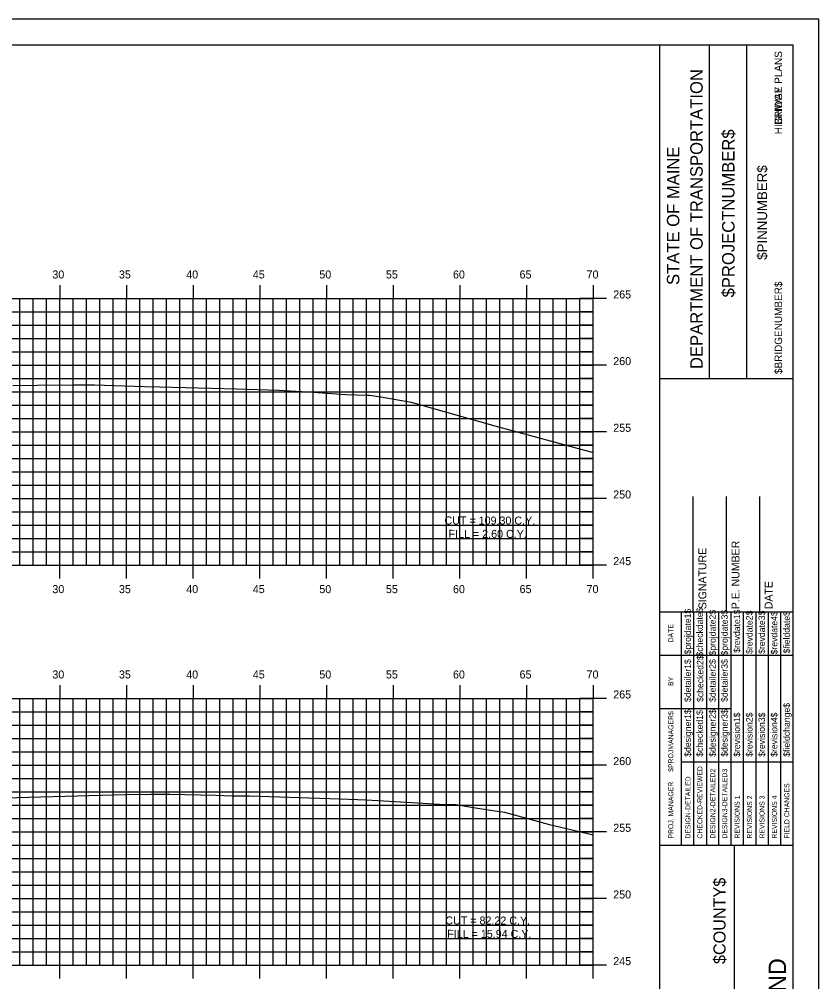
# Model space of a CAD drawing. Extents: x 1160718 to 1173142, y 616002 to 617630.
# Drawn here: x 1170876.4 to 1170936.3, y 616651.7 to 616723.9 of the extents above; entities that cross this region are included whole.
import ezdxf

# ---------------------------------------------------------------- set-up
doc = ezdxf.new("R2010")
doc.units = 0
for name, color, linetype in [('ANNOTATION', 7, 'Continuous'), ('BORDER', 7, 'Continuous'), ('BRIDGE_TITLE', 7, 'Continuous'), ('H_V ANNOTATION', 7, 'Continuous'), ('HIGHWAY_TITLE', 7, 'Continuous'), ('MAJOR', 7, 'Continuous'), ('MINOR', 7, 'Continuous'), ('PLOT BOUNDARY', 7, 'Continuous'), ('S_Roadway_Centerline', 7, 'Continuous')]:
    doc.layers.add(name, color=color, linetype=linetype)

msp = doc.modelspace()

# ---------------------------------------------------------------- linework, layer by layer
at = {"layer": 'BORDER'}
for p, q in [((1170934.42, 616721.928), (1170774.42, 616721.928)), ((1170924.42, 616616.931), (1170924.42, 616721.931)), ((1170928.149, 616696.925), (1170928.149, 616721.925)), ((1170930.944, 616696.925), (1170930.944, 616721.925)), ((1170934.42, 616616.931), (1170934.42, 616721.931)), ((1170924.421, 616696.923), (1170934.42, 616696.923)), ((1170926.92, 616679.431), (1170926.92, 616688.079)), ((1170929.42, 616679.431), (1170929.42, 616688.079)), ((1170931.92, 616679.431), (1170931.92, 616688.079)), ((1170924.42, 616679.431), (1170934.42, 616679.431)), ((1170924.42, 616661.931), (1170934.42, 616661.931)), ((1170930.011, 616626.931), (1170930.011, 616661.931))]:
    msp.add_line(p, q, dxfattribs=at)
for points in [[(1170926.035, 616676.181), (1170926.035, 616679.431)], [(1170926.968, 616661.934), (1170926.968, 616679.431)], [(1170927.9, 616679.431), (1170927.9, 616661.934)], [(1170928.831, 616661.934), (1170928.831, 616679.431)], [(1170929.763, 616661.934), (1170929.763, 616679.431)], [(1170930.695, 616661.934), (1170930.695, 616679.431)], [(1170931.626, 616661.934), (1170931.626, 616679.431)], [(1170932.558, 616661.934), (1170932.558, 616679.431)], [(1170933.49, 616661.934), (1170933.49, 616679.431)], [(1170926.036, 616661.934), (1170926.036, 616678.725)], [(1170924.42, 616676.181), (1170934.42, 616676.181)], [(1170924.42, 616672.181), (1170926.036, 616672.181)], [(1170926.035, 616672.181), (1170929.762, 616672.181)], [(1170926.035, 616668.181), (1170934.42, 616668.181)]]:
    msp.add_lwpolyline(points, dxfattribs=at)
at = {"layer": 'MAJOR'}
for p, q in [((1170879.42, 616703.93), (1170879.42, 616702.928)), ((1170884.42, 616703.93), (1170884.42, 616702.928)), ((1170889.42, 616703.93), (1170889.42, 616702.928)), ((1170894.42, 616703.93), (1170894.42, 616702.928)), ((1170899.42, 616703.93), (1170899.42, 616702.928)), ((1170904.42, 616703.93), (1170904.42, 616702.928)), ((1170909.42, 616703.93), (1170909.42, 616702.928)), ((1170914.42, 616703.93), (1170914.42, 616702.928)), ((1170919.42, 616703.93), (1170919.42, 616702.928)), ((1170779.42, 616702.928), (1170919.42, 616702.928)), ((1170779.42, 616702.928), (1170919.42, 616702.928)), ((1170879.42, 616682.928), (1170879.42, 616702.928)), ((1170884.42, 616682.928), (1170884.42, 616702.928)), ((1170889.42, 616682.928), (1170889.42, 616702.928)), ((1170894.42, 616682.928), (1170894.42, 616702.928)), ((1170899.42, 616682.928), (1170899.42, 616702.928)), ((1170904.42, 616682.928), (1170904.42, 616702.928)), ((1170909.42, 616682.928), (1170909.42, 616702.928)), ((1170914.42, 616682.928), (1170914.42, 616702.928)), ((1170920.422, 616702.928), (1170918.418, 616702.928)), ((1170919.42, 616682.928), (1170919.42, 616702.928)), ((1170919.42, 616682.928), (1170919.42, 616702.928)), ((1170779.42, 616697.928), (1170919.42, 616697.928)), ((1170920.422, 616697.928), (1170918.418, 616697.928)), ((1170779.42, 616692.928), (1170919.42, 616692.928)), ((1170920.422, 616692.928), (1170918.418, 616692.928)), ((1170779.42, 616687.928), (1170919.42, 616687.928)), ((1170920.422, 616687.928), (1170918.418, 616687.928)), ((1170779.42, 616682.928), (1170919.42, 616682.928)), ((1170779.42, 616682.928), (1170919.42, 616682.928)), ((1170879.42, 616681.926), (1170879.42, 616682.928)), ((1170884.42, 616681.926), (1170884.42, 616682.928)), ((1170889.42, 616681.926), (1170889.42, 616682.928)), ((1170894.42, 616681.926), (1170894.42, 616682.928)), ((1170899.42, 616681.926), (1170899.42, 616682.928)), ((1170904.42, 616681.926), (1170904.42, 616682.928)), ((1170909.42, 616681.926), (1170909.42, 616682.928)), ((1170914.42, 616681.926), (1170914.42, 616682.928)), ((1170920.422, 616682.928), (1170918.418, 616682.928)), ((1170919.42, 616681.926), (1170919.42, 616682.928)), ((1170879.42, 616673.93), (1170879.42, 616672.928)), ((1170884.42, 616673.93), (1170884.42, 616672.928)), ((1170889.42, 616673.93), (1170889.42, 616672.928)), ((1170894.42, 616673.93), (1170894.42, 616672.928)), ((1170899.42, 616673.93), (1170899.42, 616672.928)), ((1170904.42, 616673.93), (1170904.42, 616672.928)), ((1170909.42, 616673.93), (1170909.42, 616672.928)), ((1170914.42, 616673.93), (1170914.42, 616672.928)), ((1170919.42, 616673.93), (1170919.42, 616672.928)), ((1170779.42, 616672.928), (1170919.42, 616672.928)), ((1170779.42, 616672.928), (1170919.42, 616672.928)), ((1170879.42, 616652.928), (1170879.42, 616672.928)), ((1170884.42, 616652.928), (1170884.42, 616672.928)), ((1170889.42, 616652.928), (1170889.42, 616672.928)), ((1170894.42, 616652.928), (1170894.42, 616672.928)), ((1170899.42, 616652.928), (1170899.42, 616672.928)), ((1170904.42, 616652.928), (1170904.42, 616672.928)), ((1170909.42, 616652.928), (1170909.42, 616672.928)), ((1170914.42, 616652.928), (1170914.42, 616672.928)), ((1170920.422, 616672.928), (1170918.418, 616672.928)), ((1170919.42, 616652.928), (1170919.42, 616672.928)), ((1170919.42, 616652.928), (1170919.42, 616672.928)), ((1170779.42, 616667.928), (1170919.42, 616667.928)), ((1170920.422, 616667.928), (1170918.418, 616667.928)), ((1170779.42, 616662.928), (1170919.42, 616662.928)), ((1170920.422, 616662.928), (1170918.418, 616662.928)), ((1170779.42, 616657.928), (1170919.42, 616657.928)), ((1170920.422, 616657.928), (1170918.418, 616657.928)), ((1170779.42, 616652.928), (1170919.42, 616652.928)), ((1170779.42, 616652.928), (1170919.42, 616652.928)), ((1170879.42, 616651.926), (1170879.42, 616652.928)), ((1170884.42, 616651.926), (1170884.42, 616652.928)), ((1170889.42, 616651.926), (1170889.42, 616652.928)), ((1170894.42, 616651.926), (1170894.42, 616652.928)), ((1170899.42, 616651.926), (1170899.42, 616652.928)), ((1170904.42, 616651.926), (1170904.42, 616652.928)), ((1170909.42, 616651.926), (1170909.42, 616652.928)), ((1170914.42, 616651.926), (1170914.42, 616652.928)), ((1170920.422, 616652.928), (1170918.418, 616652.928)), ((1170919.42, 616651.926), (1170919.42, 616652.928))]:
    msp.add_line(p, q, dxfattribs=at)
at = {"layer": 'MINOR'}
for p, q in [((1170876.42, 616682.928), (1170876.42, 616702.928)), ((1170877.42, 616682.928), (1170877.42, 616702.928)), ((1170878.42, 616682.928), (1170878.42, 616702.928)), ((1170880.42, 616682.928), (1170880.42, 616702.928)), ((1170881.42, 616682.928), (1170881.42, 616702.928)), ((1170882.42, 616682.928), (1170882.42, 616702.928)), ((1170883.42, 616682.928), (1170883.42, 616702.928)), ((1170885.42, 616682.928), (1170885.42, 616702.928)), ((1170886.42, 616682.928), (1170886.42, 616702.928)), ((1170887.42, 616682.928), (1170887.42, 616702.928)), ((1170888.42, 616682.928), (1170888.42, 616702.928)), ((1170890.42, 616682.928), (1170890.42, 616702.928)), ((1170891.42, 616682.928), (1170891.42, 616702.928)), ((1170892.42, 616682.928), (1170892.42, 616702.928)), ((1170893.42, 616682.928), (1170893.42, 616702.928)), ((1170895.42, 616682.928), (1170895.42, 616702.928)), ((1170896.42, 616682.928), (1170896.42, 616702.928)), ((1170897.42, 616682.928), (1170897.42, 616702.928)), ((1170898.42, 616682.928), (1170898.42, 616702.928)), ((1170900.42, 616682.928), (1170900.42, 616702.928)), ((1170901.42, 616682.928), (1170901.42, 616702.928)), ((1170902.42, 616682.928), (1170902.42, 616702.928)), ((1170903.42, 616682.928), (1170903.42, 616702.928)), ((1170905.42, 616682.928), (1170905.42, 616702.928)), ((1170906.42, 616682.928), (1170906.42, 616702.928)), ((1170907.42, 616682.928), (1170907.42, 616702.928)), ((1170908.42, 616682.928), (1170908.42, 616702.928)), ((1170910.42, 616682.928), (1170910.42, 616702.928)), ((1170911.42, 616682.928), (1170911.42, 616702.928)), ((1170912.42, 616682.928), (1170912.42, 616702.928)), ((1170913.42, 616682.928), (1170913.42, 616702.928)), ((1170915.42, 616682.928), (1170915.42, 616702.928)), ((1170916.42, 616682.928), (1170916.42, 616702.928)), ((1170917.42, 616682.928), (1170917.42, 616702.928)), ((1170918.42, 616682.928), (1170918.42, 616702.928)), ((1170779.42, 616701.928), (1170919.42, 616701.928)), ((1170919.42, 616701.928), (1170918.418, 616701.928)), ((1170779.42, 616700.928), (1170919.42, 616700.928)), ((1170919.42, 616700.928), (1170918.418, 616700.928)), ((1170779.42, 616699.928), (1170919.42, 616699.928)), ((1170919.42, 616699.928), (1170918.418, 616699.928)), ((1170779.42, 616698.928), (1170919.42, 616698.928)), ((1170919.42, 616698.928), (1170918.418, 616698.928)), ((1170779.42, 616696.928), (1170919.42, 616696.928)), ((1170919.42, 616696.928), (1170918.418, 616696.928)), ((1170779.42, 616695.928), (1170919.42, 616695.928)), ((1170919.42, 616695.928), (1170918.418, 616695.928)), ((1170779.42, 616694.928), (1170919.42, 616694.928)), ((1170919.42, 616694.928), (1170918.418, 616694.928)), ((1170779.42, 616693.928), (1170919.42, 616693.928)), ((1170919.42, 616693.928), (1170918.418, 616693.928)), ((1170779.42, 616691.928), (1170919.42, 616691.928)), ((1170919.42, 616691.928), (1170918.418, 616691.928)), ((1170779.42, 616690.928), (1170919.42, 616690.928)), ((1170919.42, 616690.928), (1170918.418, 616690.928)), ((1170779.42, 616689.928), (1170919.42, 616689.928)), ((1170919.42, 616689.928), (1170918.418, 616689.928)), ((1170779.42, 616688.928), (1170919.42, 616688.928)), ((1170919.42, 616688.928), (1170918.418, 616688.928)), ((1170779.42, 616686.928), (1170919.42, 616686.928)), ((1170919.42, 616686.928), (1170918.418, 616686.928)), ((1170779.42, 616685.928), (1170919.42, 616685.928)), ((1170919.42, 616685.928), (1170918.418, 616685.928)), ((1170779.42, 616684.928), (1170919.42, 616684.928)), ((1170919.42, 616684.928), (1170918.418, 616684.928)), ((1170779.42, 616683.928), (1170919.42, 616683.928)), ((1170919.42, 616683.928), (1170918.418, 616683.928)), ((1170876.42, 616652.928), (1170876.42, 616672.928)), ((1170877.42, 616652.928), (1170877.42, 616672.928)), ((1170878.42, 616652.928), (1170878.42, 616672.928)), ((1170880.42, 616652.928), (1170880.42, 616672.928)), ((1170881.42, 616652.928), (1170881.42, 616672.928)), ((1170882.42, 616652.928), (1170882.42, 616672.928)), ((1170883.42, 616652.928), (1170883.42, 616672.928)), ((1170885.42, 616652.928), (1170885.42, 616672.928)), ((1170886.42, 616652.928), (1170886.42, 616672.928)), ((1170887.42, 616652.928), (1170887.42, 616672.928)), ((1170888.42, 616652.928), (1170888.42, 616672.928)), ((1170890.42, 616652.928), (1170890.42, 616672.928)), ((1170891.42, 616652.928), (1170891.42, 616672.928)), ((1170892.42, 616652.928), (1170892.42, 616672.928)), ((1170893.42, 616652.928), (1170893.42, 616672.928)), ((1170895.42, 616652.928), (1170895.42, 616672.928)), ((1170896.42, 616652.928), (1170896.42, 616672.928)), ((1170897.42, 616652.928), (1170897.42, 616672.928)), ((1170898.42, 616652.928), (1170898.42, 616672.928)), ((1170900.42, 616652.928), (1170900.42, 616672.928)), ((1170901.42, 616652.928), (1170901.42, 616672.928)), ((1170902.42, 616652.928), (1170902.42, 616672.928)), ((1170903.42, 616652.928), (1170903.42, 616672.928)), ((1170905.42, 616652.928), (1170905.42, 616672.928)), ((1170906.42, 616652.928), (1170906.42, 616672.928)), ((1170907.42, 616652.928), (1170907.42, 616672.928)), ((1170908.42, 616652.928), (1170908.42, 616672.928)), ((1170910.42, 616652.928), (1170910.42, 616672.928)), ((1170911.42, 616652.928), (1170911.42, 616672.928)), ((1170912.42, 616652.928), (1170912.42, 616672.928)), ((1170913.42, 616652.928), (1170913.42, 616672.928)), ((1170915.42, 616652.928), (1170915.42, 616672.928)), ((1170916.42, 616652.928), (1170916.42, 616672.928)), ((1170917.42, 616652.928), (1170917.42, 616672.928)), ((1170918.42, 616652.928), (1170918.42, 616672.928)), ((1170779.42, 616671.928), (1170919.42, 616671.928)), ((1170919.42, 616671.928), (1170918.418, 616671.928)), ((1170779.42, 616670.928), (1170919.42, 616670.928)), ((1170919.42, 616670.928), (1170918.418, 616670.928)), ((1170779.42, 616669.928), (1170919.42, 616669.928)), ((1170919.42, 616669.928), (1170918.418, 616669.928)), ((1170779.42, 616668.928), (1170919.42, 616668.928)), ((1170919.42, 616668.928), (1170918.418, 616668.928)), ((1170779.42, 616666.928), (1170919.42, 616666.928)), ((1170919.42, 616666.928), (1170918.418, 616666.928)), ((1170779.42, 616665.928), (1170919.42, 616665.928)), ((1170919.42, 616665.928), (1170918.418, 616665.928)), ((1170779.42, 616664.928), (1170919.42, 616664.928)), ((1170919.42, 616664.928), (1170918.418, 616664.928)), ((1170779.42, 616663.928), (1170919.42, 616663.928)), ((1170919.42, 616663.928), (1170918.418, 616663.928)), ((1170779.42, 616661.928), (1170919.42, 616661.928)), ((1170919.42, 616661.928), (1170918.418, 616661.928)), ((1170779.42, 616660.928), (1170919.42, 616660.928)), ((1170919.42, 616660.928), (1170918.418, 616660.928)), ((1170779.42, 616659.928), (1170919.42, 616659.928)), ((1170919.42, 616659.928), (1170918.418, 616659.928)), ((1170779.42, 616658.928), (1170919.42, 616658.928)), ((1170919.42, 616658.928), (1170918.418, 616658.928)), ((1170779.42, 616656.928), (1170919.42, 616656.928)), ((1170919.42, 616656.928), (1170918.418, 616656.928)), ((1170779.42, 616655.928), (1170919.42, 616655.928)), ((1170919.42, 616655.928), (1170918.418, 616655.928)), ((1170779.42, 616654.928), (1170919.42, 616654.928)), ((1170919.42, 616654.928), (1170918.418, 616654.928)), ((1170779.42, 616653.928), (1170919.42, 616653.928)), ((1170919.42, 616653.928), (1170918.418, 616653.928))]:
    msp.add_line(p, q, dxfattribs=at)
at = {"layer": 'PLOT BOUNDARY'}
msp.add_lwpolyline([(1170766.327, 616613.869), (1170936.327, 616613.869), (1170936.327, 616723.869), (1170766.327, 616723.869)], close=True, dxfattribs=at)
at = {"layer": 'S_Roadway_Centerline'}
for points in [[(1170875.917, 616696.399), (1170877.736, 616696.418), (1170880.399, 616696.446), (1170880.73, 616696.449), (1170880.785, 616696.449), (1170881.568, 616696.453), (1170882.021, 616696.44), (1170885.768, 616696.329), (1170886.909, 616696.298), (1170890.806, 616696.195), (1170892.664, 616696.146), (1170895.845, 616696.062), (1170898.42, 616695.893), (1170900.883, 616695.732), (1170902.485, 616695.68), (1170902.657, 616695.674), (1170903.495, 616695.545), (1170905.759, 616695.141), (1170912.042, 616693.373), (1170919.42, 616691.369)], [(1170871.66, 616665.385), (1170884.356, 616665.721), (1170886.216, 616665.741), (1170887.29, 616665.751), (1170887.688, 616665.751), (1170891.136, 616665.674), (1170892.336, 616665.636), (1170893.642, 616665.615), (1170895.901, 616665.549), (1170897.383, 616665.493), (1170900.391, 616665.396), (1170902.429, 616665.333), (1170906.236, 616665.095), (1170907.475, 616665.017), (1170907.885, 616665.005), (1170909.121, 616664.967), (1170910.448, 616664.76), (1170911.721, 616664.56), (1170912.755, 616664.395), (1170916.043, 616663.504), (1170919.42, 616662.697)]]:
    msp.add_lwpolyline(points, dxfattribs=at)

# ---------------------------------------------------------------- texts
at = {"layer": 'ANNOTATION'}
for s, p in [('CUT = 109.30 C.Y.', (1170908.267, 616685.978)), ('FILL = 2.60 C.Y.', (1170908.575, 616684.976)), ('CUT = 82.22 C.Y.', (1170908.331, 616655.978)), ('FILL = 15.94 C.Y.', (1170908.474, 616654.976))]:
    msp.add_text(s, height=0.6, rotation=359.92408, dxfattribs=at).set_placement(p)
at = {"layer": 'BORDER'}
for s, height, p in [('DEPARTMENT OF TRANSPORTATION', 0.93176, (1170927.627, 616697.634)), ('$PROJECTNUMBER$', 0.93176, (1170930.012, 616703.008)), ('STATE OF MAINE', 0.93176, (1170925.876, 616703.94)), ('$PINNUMBER$', 0.74527, (1170932.457, 616705.825)), ('P.E. NUMBER', 0.59055, (1170930.381, 616679.624)), ('SIGNATURE', 0.5906, (1170927.901, 616679.624)), ('DATE', 0.5906, (1170932.861, 616679.624)), ('$projdate1$', 0.48455, (1170926.743, 616676.232)), ('$checkdate$', 0.48455, (1170927.638, 616676.074)), ('$projdate2$', 0.48455, (1170928.607, 616676.153)), ('$projdate3$', 0.48455, (1170929.501, 616676.153)), ('$revdate1$', 0.4845, (1170930.433, 616676.35)), ('$revdate2$', 0.4845, (1170931.364, 616676.271)), ('$revdate3$', 0.4845, (1170932.296, 616676.271)), ('$revdate4$', 0.4845, (1170933.228, 616676.232)), ('$fielddate$', 0.48455, (1170934.159, 616676.31)), ('DATE', 0.3714, (1170925.425, 616677.137)), ('$checked2$', 0.4845, (1170927.675, 616672.667)), ('$detailer1$', 0.48455, (1170926.743, 616672.667)), ('$detailer2$', 0.48455, (1170928.607, 616672.667)), ('$detailer3$', 0.48455, (1170929.501, 616672.667)), ('BY', 0.3714, (1170925.425, 616673.866)), ('$fieldchange$', 0.48455, (1170934.159, 616668.555)), ('$PROJMANAGER$', 0.37275, (1170925.425, 616667.426)), ('$designer1$', 0.48455, (1170926.743, 616668.555)), ('$checked1$', 0.4845, (1170927.638, 616668.555)), ('$designer2$', 0.48455, (1170928.607, 616668.555)), ('$designer3$', 0.48455, (1170929.501, 616668.555)), ('$revision1$', 0.48455, (1170930.433, 616668.555)), ('$revision2$', 0.48455, (1170931.364, 616668.555)), ('$revision3$', 0.48455, (1170932.296, 616668.555)), ('$revision4$', 0.48455, (1170933.228, 616668.555)), ('CHECKED-REVIEWED', 0.37275, (1170927.601, 616662.419)), ('DESIGN2-DETAILED2', 0.37275, (1170928.57, 616662.419)), ('DESIGN3-DETAILED3', 0.37275, (1170929.465, 616662.419)), ('PROJ. MANAGER', 0.37275, (1170925.425, 616662.419)), ('DESIGN-DETAILED', 0.37275, (1170926.707, 616662.419)), ('FIELD CHANGES', 0.37275, (1170934.123, 616662.419)), ('REVISIONS 1', 0.37275, (1170930.396, 616662.419)), ('REVISIONS 2', 0.37275, (1170931.328, 616662.419)), ('REVISIONS 3', 0.37275, (1170932.26, 616662.419)), ('REVISIONS 4', 0.37275, (1170933.191, 616662.419)), ('DIVERSION I-95 NORTHBOUND  ', 1.30428, (1170933.874, 616627.379))]:
    msp.add_text(s, height=height, rotation=90, dxfattribs=at).set_placement(p)
at = {"layer": 'BRIDGE_TITLE'}
for s, height, p in [('BRIDGE PLANS', 0.55901, (1170933.579, 616715.953)), ('$BRIDGENUMBER$', 0.55901, (1170933.579, 616697.259)), ('$COUNTY$', 0.9072, (1170929.341, 616653.011))]:
    msp.add_text(s, height=height, rotation=90, dxfattribs=at).set_placement(p)
at = {"layer": 'H_V ANNOTATION'}
for s, p in [('30', (1170878.869, 616704.428)), ('35', (1170883.861, 616704.428)), ('40', (1170888.906, 616704.428)), ('45', (1170893.898, 616704.428)), ('50', (1170898.885, 616704.428)), ('55', (1170903.877, 616704.428)), ('60', (1170908.906, 616704.428)), ('65', (1170913.898, 616704.428)), ('70', (1170918.922, 616704.428)), ('265', (1170920.92, 616702.928)), ('260', (1170920.92, 616697.928)), ('255', (1170920.92, 616692.928)), ('250', (1170920.92, 616687.928)), ('245', (1170920.92, 616682.928)), ('30', (1170878.869, 616680.828)), ('35', (1170883.861, 616680.828)), ('40', (1170888.906, 616680.828)), ('45', (1170893.898, 616680.828)), ('50', (1170898.885, 616680.828)), ('55', (1170903.877, 616680.828)), ('60', (1170908.906, 616680.828)), ('65', (1170913.898, 616680.828)), ('70', (1170918.922, 616680.828)), ('30', (1170878.869, 616674.428)), ('35', (1170883.861, 616674.428)), ('40', (1170888.906, 616674.428)), ('45', (1170893.898, 616674.428)), ('50', (1170898.885, 616674.428)), ('55', (1170903.877, 616674.428)), ('60', (1170908.906, 616674.428)), ('65', (1170913.898, 616674.428)), ('70', (1170918.922, 616674.428)), ('265', (1170920.92, 616672.928)), ('260', (1170920.92, 616667.928)), ('255', (1170920.92, 616662.928)), ('250', (1170920.92, 616657.928)), ('245', (1170920.92, 616652.928))]:
    msp.add_text(s, height=0.6, dxfattribs=at).set_placement(p)
at = {"layer": 'HIGHWAY_TITLE'}
msp.add_text('HIGHWAY PLANS', height=0.55901, rotation=90, dxfattribs=at).set_placement((1170933.579, 616715.244))

doc.saveas('drawing.dxf')
